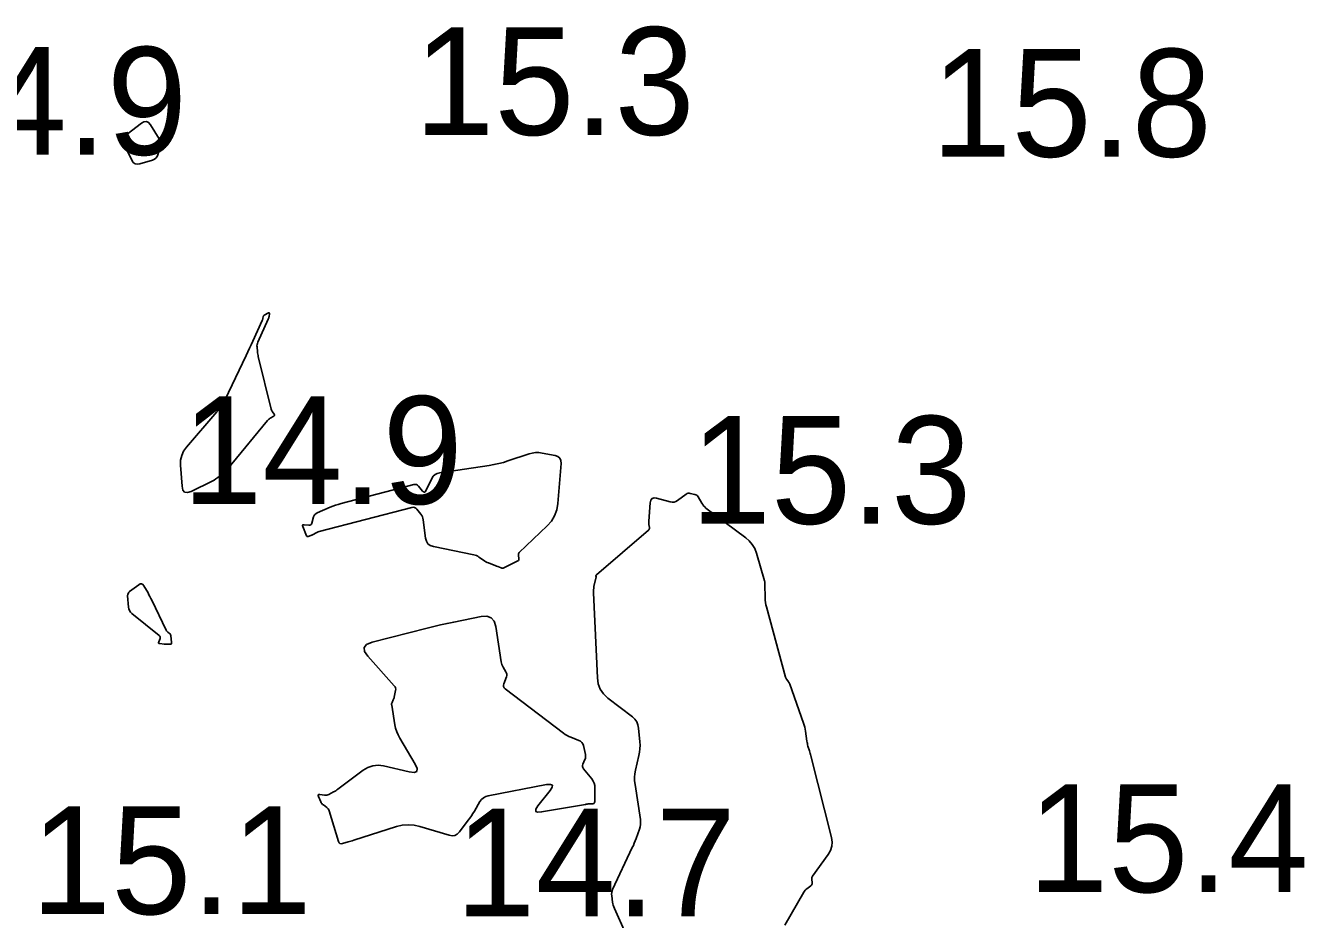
# Model space of a CAD drawing. Extents: x 1023796 to 1112670, y 656573 to 837340.
# Drawn here: x 1101158.7 to 1101218, y 690365.4 to 690406.9 of the extents above; entities that cross this region are included whole.
import ezdxf

# ---------------------------------------------------------------- set-up
doc = ezdxf.new("R2010")
doc.units = 0
doc.layers.add('V-CHAN-CONT-15FT', color=7, linetype='Continuous')
doc.layers.add('V-TOPO-SOUN', color=7, linetype='Continuous')

msp = doc.modelspace()

# ---------------------------------------------------------------- linework, layer by layer
at = {"layer": 'V-CHAN-CONT-15FT'}
for points in [[(1101164.929, 690401.465), (1101164.931, 690401.374), (1101164.912, 690401.281), (1101164.799, 690400.901), (1101164.762, 690400.815), (1101164.709, 690400.745), (1101164.639, 690400.692), (1101164.552, 690400.656), (1101163.964, 690400.483), (1101163.843, 690400.464), (1101163.74, 690400.486), (1101163.655, 690400.548), (1101163.587, 690400.65), (1101163.252, 690401.34), (1101163.203, 690401.49), (1101163.207, 690401.626), (1101163.265, 690401.75), (1101163.376, 690401.861), (1101164.035, 690402.364), (1101164.157, 690402.432), (1101164.268, 690402.442), (1101164.369, 690402.394), (1101164.459, 690402.287), (1101164.864, 690401.639), (1101164.907, 690401.553)], [(1101169.403, 690392.095), (1101169.398, 690392.04), (1101169.4, 690391.985), (1101169.421, 690391.76), (1101169.427, 690391.704), (1101169.435, 690391.648), (1101169.446, 690391.592), (1101169.458, 690391.537), (1101170.058, 690389.091), (1101170.068, 690389.058), (1101170.08, 690389.027), (1101170.096, 690388.998), (1101170.115, 690388.969), (1101170.197, 690388.859), (1101170.212, 690388.833), (1101170.213, 690388.809), (1101170.203, 690388.788), (1101170.179, 690388.77), (1101170.017, 690388.676), (1101169.981, 690388.653), (1101169.948, 690388.627), (1101169.917, 690388.599), (1101169.889, 690388.567), (1101168.235, 690386.567), (1101168.168, 690386.489), (1101168.099, 690386.413), (1101168.028, 690386.34), (1101167.955, 690386.269), (1101167.655, 690385.989), (1101167.578, 690385.922), (1101167.497, 690385.862), (1101167.411, 690385.807), (1101167.321, 690385.759), (1101166.34, 690385.28), (1101166.168, 690385.224), (1101166.041, 690385.245), (1101165.959, 690385.345), (1101165.921, 690385.521), (1101165.853, 690386.507), (1101165.858, 690386.737), (1101165.905, 690386.952), (1101165.996, 690387.152), (1101166.129, 690387.339), (1101167.54, 690388.979), (1101167.55, 690388.991), (1101167.56, 690389.004), (1101167.569, 690389.018), (1101167.577, 690389.032), (1101167.61, 690389.092), (1101167.618, 690389.104), (1101167.628, 690389.115), (1101167.64, 690389.123), (1101167.654, 690389.13), (1101167.711, 690389.151), (1101167.725, 690389.158), (1101167.736, 690389.166), (1101167.746, 690389.177), (1101167.754, 690389.19), (1101168.899, 690391.591), (1101168.977, 690391.756), (1101169.055, 690391.922), (1101169.132, 690392.089), (1101169.208, 690392.255), (1101169.642, 690393.215), (1101169.651, 690393.237), (1101169.659, 690393.258), (1101169.665, 690393.28), (1101169.67, 690393.302), (1101169.689, 690393.392), (1101169.696, 690393.413), (1101169.707, 690393.431), (1101169.721, 690393.446), (1101169.739, 690393.458), (1101169.929, 690393.561), (1101169.954, 690393.57), (1101169.97, 690393.568), (1101169.978, 690393.553), (1101169.977, 690393.526), (1101169.957, 690393.395), (1101169.951, 690393.363), (1101169.943, 690393.331), (1101169.932, 690393.3), (1101169.92, 690393.27), (1101169.436, 690392.2), (1101169.416, 690392.148)], [(1101183.204, 690384.156), (1101183.054, 690383.906), (1101182.855, 690383.679), (1101181.566, 690382.442), (1101181.544, 690382.415), (1101181.529, 690382.385), (1101181.523, 690382.352), (1101181.525, 690382.316), (1101181.55, 690382.169), (1101181.551, 690382.134), (1101181.543, 690382.105), (1101181.524, 690382.081), (1101181.496, 690382.062), (1101180.85, 690381.74), (1101180.82, 690381.728), (1101180.789, 690381.724), (1101180.759, 690381.726), (1101180.728, 690381.734), (1101180.573, 690381.795), (1101180.512, 690381.82), (1101180.481, 690381.832), (1101180.142, 690381.965), (1101180.081, 690381.99), (1101180.022, 690382.02), (1101179.965, 690382.052), (1101179.91, 690382.088), (1101179.693, 690382.239), (1101179.638, 690382.274), (1101179.58, 690382.303), (1101179.519, 690382.325), (1101179.456, 690382.341), (1101177.584, 690382.722), (1101177.439, 690382.772), (1101177.329, 690382.855), (1101177.255, 690382.971), (1101177.216, 690383.12), (1101177.113, 690383.968), (1101177.099, 690384.04), (1101177.076, 690384.107), (1101177.044, 690384.171), (1101177.003, 690384.23), (1101176.818, 690384.461), (1101176.769, 690384.51), (1101176.713, 690384.539), (1101176.651, 690384.549), (1101176.583, 690384.54), (1101172.279, 690383.417), (1101172.244, 690383.406), (1101172.21, 690383.394), (1101172.176, 690383.379), (1101172.143, 690383.363), (1101172.004, 690383.287), (1101171.976, 690383.272), (1101171.948, 690383.259), (1101171.92, 690383.246), (1101171.891, 690383.235), (1101171.775, 690383.191), (1101171.748, 690383.185), (1101171.726, 690383.188), (1101171.707, 690383.202), (1101171.694, 690383.226), (1101171.52, 690383.648), (1101171.508, 690383.692), (1101171.516, 690383.721), (1101171.542, 690383.736), (1101171.586, 690383.737), (1101171.802, 690383.715), (1101171.851, 690383.717), (1101171.89, 690383.733), (1101171.92, 690383.763), (1101171.94, 690383.808), (1101172.026, 690384.096), (1101172.05, 690384.157), (1101172.086, 690384.208), (1101172.132, 690384.249), (1101172.19, 690384.281), (1101172.798, 690384.544), (1101172.921, 690384.595), (1101173.046, 690384.64), (1101173.172, 690384.681), (1101173.3, 690384.717), (1101176.669, 690385.596), (1101176.735, 690385.605), (1101176.795, 690385.596), (1101176.85, 690385.567), (1101176.898, 690385.521), (1101177.078, 690385.297), (1101177.122, 690385.257), (1101177.162, 690385.246), (1101177.198, 690385.265), (1101177.232, 690385.315), (1101177.508, 690385.88), (1101177.574, 690385.983), (1101177.657, 690386.062), (1101177.758, 690386.117), (1101177.876, 690386.148), (1101180.172, 690386.487), (1101180.393, 690386.524), (1101180.611, 690386.571), (1101180.827, 690386.628), (1101181.041, 690386.694), (1101182.024, 690387.022), (1101182.171, 690387.061), (1101182.32, 690387.081), (1101182.469, 690387.081), (1101182.621, 690387.061), (1101183.228, 690386.944), (1101183.359, 690386.899), (1101183.449, 690386.823), (1101183.498, 690386.716), (1101183.506, 690386.578), (1101183.354, 690384.727), (1101183.304, 690384.43)], [(1101164.049, 690380.998), (1101164.107, 690380.967), (1101164.157, 690380.902), (1101164.343, 690380.569), (1101164.389, 690380.486), (1101164.434, 690380.402), (1101164.477, 690380.317), (1101164.519, 690380.232), (1101165.191, 690378.839), (1101165.204, 690378.816), (1101165.22, 690378.794), (1101165.238, 690378.775), (1101165.259, 690378.757), (1101165.346, 690378.691), (1101165.366, 690378.674), (1101165.381, 690378.653), (1101165.391, 690378.63), (1101165.397, 690378.604), (1101165.439, 690378.268), (1101165.439, 690378.238), (1101165.428, 690378.216), (1101165.408, 690378.202), (1101165.378, 690378.197), (1101165.238, 690378.193), (1101165.203, 690378.193), (1101165.169, 690378.194), (1101165.134, 690378.196), (1101165.099, 690378.199), (1101164.892, 690378.223), (1101164.857, 690378.232), (1101164.837, 690378.249), (1101164.831, 690378.275), (1101164.839, 690378.31), (1101164.9, 690378.465), (1101164.91, 690378.502), (1101164.907, 690378.536), (1101164.892, 690378.567), (1101164.866, 690378.594), (1101163.592, 690379.616), (1101163.528, 690379.679), (1101163.48, 690379.75), (1101163.449, 690379.829), (1101163.433, 690379.917), (1101163.394, 690380.434), (1101163.394, 690380.453), (1101163.396, 690380.471), (1101163.4, 690380.489), (1101163.407, 690380.507), (1101163.437, 690380.577), (1101163.446, 690380.594), (1101163.456, 690380.609), (1101163.469, 690380.623), (1101163.483, 690380.635), (1101163.911, 690380.954), (1101163.984, 690380.993)], [(1101184.718, 690370.776), (1101184.675, 690370.77), (1101184.632, 690370.763), (1101182.598, 690370.409), (1101182.418, 690370.397), (1101182.331, 690370.439), (1101182.335, 690370.536), (1101182.432, 690370.688), (1101183.001, 690371.404), (1101183.097, 690371.556), (1101183.102, 690371.652), (1101183.014, 690371.692), (1101182.836, 690371.677), (1101180.126, 690371.164), (1101180.008, 690371.129), (1101179.904, 690371.073), (1101179.816, 690370.995), (1101179.744, 690370.895), (1101179.483, 690370.453), (1101179.416, 690370.343), (1101179.347, 690370.235), (1101179.274, 690370.13), (1101179.198, 690370.026), (1101178.791, 690369.486), (1101178.691, 690369.383), (1101178.577, 690369.322), (1101178.449, 690369.304), (1101178.307, 690369.328), (1101176.959, 690369.737), (1101176.684, 690369.799), (1101176.411, 690369.819), (1101176.137, 690369.795), (1101175.864, 690369.729), (1101173.887, 690369.098), (1101173.821, 690369.077), (1101173.756, 690369.057), (1101173.689, 690369.038), (1101173.623, 690369.019), (1101173.358, 690368.944), (1101173.297, 690368.936), (1101173.248, 690368.949), (1101173.211, 690368.983), (1101173.185, 690369.039), (1101172.747, 690370.469), (1101172.73, 690370.514), (1101172.706, 690370.554), (1101172.676, 690370.589), (1101172.639, 690370.62), (1101172.48, 690370.734), (1101172.442, 690370.764), (1101172.41, 690370.799), (1101172.382, 690370.837), (1101172.36, 690370.88), (1101172.246, 690371.133), (1101172.233, 690371.176), (1101172.239, 690371.204), (1101172.265, 690371.218), (1101172.309, 690371.218), (1101172.526, 690371.187), (1101172.58, 690371.183), (1101172.632, 690371.188), (1101172.682, 690371.201), (1101172.732, 690371.222), (1101172.95, 690371.337), (1101173.002, 690371.366), (1101173.053, 690371.397), (1101173.103, 690371.43), (1101173.151, 690371.464), (1101174.328, 690372.348), (1101174.546, 690372.48), (1101174.775, 690372.557), (1101175.016, 690372.579), (1101175.269, 690372.546), (1101176.463, 690372.267), (1101176.691, 690372.241), (1101176.812, 690372.293), (1101176.825, 690372.424), (1101176.732, 690372.633), (1101176.018, 690373.841), (1101175.941, 690373.985), (1101175.879, 690374.135), (1101175.83, 690374.291), (1101175.796, 690374.451), (1101175.647, 690375.363), (1101175.644, 690375.395), (1101175.646, 690375.427), (1101175.653, 690375.458), (1101175.665, 690375.488), (1101175.723, 690375.607), (1101175.737, 690375.637), (1101175.748, 690375.668), (1101175.758, 690375.699), (1101175.765, 690375.732), (1101175.827, 690376.044), (1101175.832, 690376.105), (1101175.824, 690376.162), (1101175.802, 690376.215), (1101175.766, 690376.265), (1101174.537, 690377.637), (1101174.385, 690377.861), (1101174.368, 690378.044), (1101174.485, 690378.186), (1101174.736, 690378.287), (1101177.298, 690378.938), (1101177.604, 690379.014), (1101177.912, 690379.086), (1101178.22, 690379.154), (1101178.529, 690379.219), (1101179.803, 690379.477), (1101180.063, 690379.492), (1101180.262, 690379.419), (1101180.399, 690379.257), (1101180.475, 690379.008), (1101180.727, 690377.375), (1101180.739, 690377.311), (1101180.758, 690377.25), (1101180.783, 690377.191), (1101180.814, 690377.134), (1101180.95, 690376.91), (1101180.976, 690376.854), (1101180.989, 690376.796), (1101180.987, 690376.737), (1101180.97, 690376.677), (1101180.848, 690376.359), (1101180.831, 690376.289), (1101180.836, 690376.225), (1101180.865, 690376.168), (1101180.916, 690376.117), (1101183.623, 690374.067), (1101183.702, 690374.011), (1101183.784, 690373.961), (1101183.869, 690373.917), (1101183.958, 690373.879), (1101184.33, 690373.732), (1101184.407, 690373.692), (1101184.468, 690373.637), (1101184.512, 690373.569), (1101184.54, 690373.487), (1101184.635, 690373.071), (1101184.644, 690373.012), (1101184.643, 690372.955), (1101184.632, 690372.898), (1101184.612, 690372.843), (1101184.513, 690372.622), (1101184.497, 690372.568), (1101184.495, 690372.516), (1101184.51, 690372.466), (1101184.54, 690372.418), (1101184.925, 690371.94), (1101184.99, 690371.844), (1101185.037, 690371.741), (1101185.064, 690371.632), (1101185.073, 690371.516), (1101185.068, 690370.888), (1101185.062, 690370.849), (1101185.046, 690370.821), (1101185.018, 690370.802), (1101184.98, 690370.794), (1101184.805, 690370.783), (1101184.762, 690370.78)]]:
    msp.add_lwpolyline(points, close=True, dxfattribs=at)
msp.add_lwpolyline([(1101186.49, 690364.784), (1101185.978, 690365.938), (1101185.95, 690366.008), (1101185.927, 690366.079), (1101185.909, 690366.151), (1101185.896, 690366.225), (1101185.855, 690366.523), (1101185.85, 690366.597), (1101185.856, 690366.669), (1101185.872, 690366.74), (1101185.898, 690366.809), (1101186.81, 690368.755), (1101186.858, 690368.86), (1101186.903, 690368.966), (1101186.946, 690369.073), (1101186.986, 690369.181), (1101187.143, 690369.614), (1101187.176, 690369.723), (1101187.194, 690369.833), (1101187.197, 690369.945), (1101187.187, 690370.059), (1101186.937, 690371.682), (1101186.919, 690371.849), (1101186.917, 690372.017), (1101186.931, 690372.183), (1101186.961, 690372.349), (1101187.118, 690373.03), (1101187.147, 690373.187), (1101187.164, 690373.345), (1101187.168, 690373.504), (1101187.16, 690373.663), (1101187.101, 690374.303), (1101187.072, 690374.456), (1101187.015, 690374.592), (1101186.929, 690374.714), (1101186.816, 690374.819), (1101185.679, 690375.695), (1101185.474, 690375.887), (1101185.324, 690376.109), (1101185.229, 690376.358), (1101185.188, 690376.637), (1101185.007, 690380.576), (1101185.006, 690380.648), (1101185.01, 690380.72), (1101185.019, 690380.792), (1101185.032, 690380.863), (1101185.122, 690381.263), (1101185.124, 690381.276), (1101185.126, 690381.29), (1101185.126, 690381.303), (1101185.126, 690381.317), (1101185.122, 690381.371), (1101185.123, 690381.385), (1101185.126, 690381.396), (1101185.132, 690381.407), (1101185.141, 690381.417), (1101187.558, 690383.479), (1101187.582, 690383.505), (1101187.598, 690383.534), (1101187.604, 690383.566), (1101187.602, 690383.601), (1101187.577, 690383.749), (1101187.572, 690383.786), (1101187.57, 690383.823), (1101187.569, 690383.86), (1101187.571, 690383.897), (1101187.642, 690384.757), (1101187.669, 690384.875), (1101187.727, 690384.949), (1101187.816, 690384.979), (1101187.937, 690384.964), (1101188.559, 690384.796), (1101188.653, 690384.781), (1101188.744, 690384.787), (1101188.83, 690384.814), (1101188.912, 690384.862), (1101189.307, 690385.152), (1101189.352, 690385.178), (1101189.399, 690385.194), (1101189.448, 690385.198), (1101189.5, 690385.192), (1101189.71, 690385.145), (1101189.76, 690385.129), (1101189.803, 690385.104), (1101189.839, 690385.07), (1101189.868, 690385.027), (1101190.034, 690384.731), (1101190.074, 690384.669), (1101190.119, 690384.612), (1101190.17, 690384.559), (1101190.227, 690384.512), (1101192.069, 690383.135), (1101192.238, 690382.988), (1101192.377, 690382.82), (1101192.486, 690382.631), (1101192.565, 690382.421), (1101192.945, 690381.129), (1101192.948, 690381.115), (1101192.951, 690381.102), (1101192.953, 690381.089), (1101192.954, 690381.075), (1101192.958, 690381.02), (1101192.958, 690381.007), (1101192.959, 690380.993), (1101192.96, 690380.979), (1101192.96, 690380.966), (1101192.972, 690380.346), (1101192.978, 690380.238), (1101192.99, 690380.132), (1101193.008, 690380.026), (1101193.033, 690379.922), (1101193.918, 690376.665), (1101193.928, 690376.634), (1101193.941, 690376.605), (1101193.957, 690376.577), (1101193.975, 690376.551), (1101194.056, 690376.448), (1101194.075, 690376.422), (1101194.092, 690376.394), (1101194.106, 690376.366), (1101194.118, 690376.336), (1101194.756, 690374.524), (1101194.786, 690374.432), (1101194.811, 690374.34), (1101194.831, 690374.247), (1101194.846, 690374.152), (1101194.91, 690373.698), (1101194.919, 690373.64), (1101194.93, 690373.583), (1101194.944, 690373.526), (1101194.959, 690373.469), (1101195.026, 690373.243), (1101195.043, 690373.186), (1101195.059, 690373.13), (1101195.074, 690373.073), (1101195.089, 690373.016), (1101196.044, 690369.225), (1101196.075, 690369.016), (1101196.061, 690368.816), (1101196, 690368.624), (1101195.895, 690368.441), (1101195.173, 690367.439), (1101195.152, 690367.404), (1101195.138, 690367.366), (1101195.132, 690367.327), (1101195.133, 690367.285), (1101195.153, 690367.116), (1101195.153, 690367.076), (1101195.144, 690367.04), (1101195.124, 690367.009), (1101195.094, 690366.982), (1101194.902, 690366.847), (1101194.86, 690366.814), (1101194.823, 690366.778), (1101194.79, 690366.737), (1101194.762, 690366.693), (1101193.886, 690365.151)], dxfattribs=at)

# ---------------------------------------------------------------- texts
at = {"layer": 'V-TOPO-SOUN'}
for s, p in [('15.3 ', (1101176.692, 690401.82)), ('14.9 ', (1101153.142, 690400.9)), ('15.8 ', (1101200.682, 690400.81)), ('14.9 ', (1101165.932, 690384.7)), ('15.3 ', (1101189.522, 690383.78)), ('15.4 ', (1101205.172, 690366.69)), ('15.1 ', (1101158.917, 690365.67)), ('14.7 ', (1101178.602, 690365.57))]:
    msp.add_text(s, height=5, dxfattribs=at).set_placement(p)

doc.saveas('drawing.dxf')
